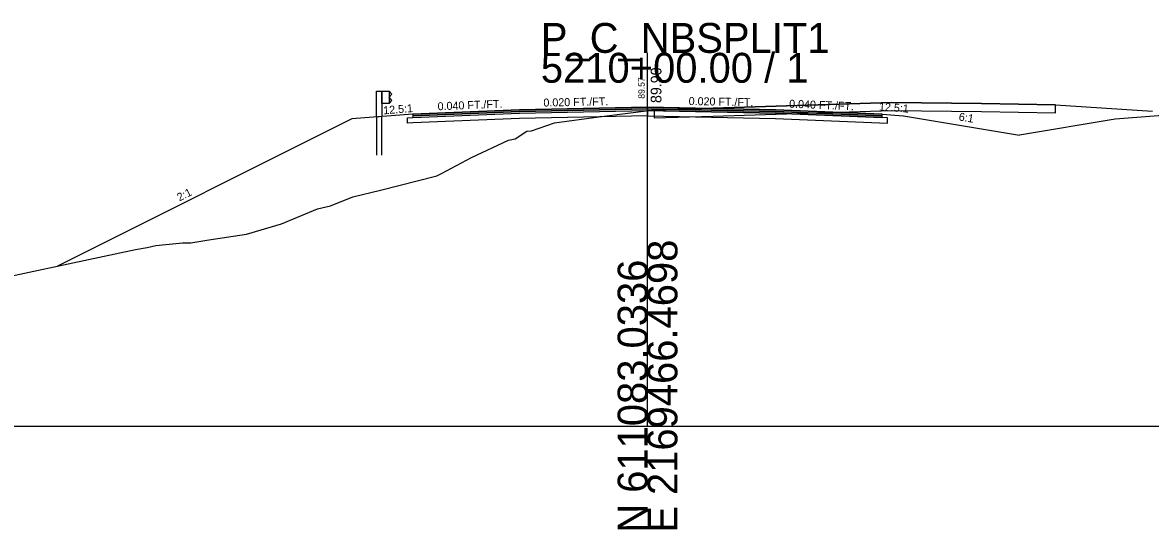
# Model space of a CAD drawing. Extents: x -26 to 1303, y -3010 to 12038.
# Drawn here: x 1091.4 to 1197.1, y 5990.3 to 6037.8 of the extents above; entities that cross this region are included whole.
import ezdxf

# ---------------------------------------------------------------- set-up
doc = ezdxf.new("R2010")
doc.units = 0
for name, color, linetype in [('RD_GPK_XS_Cell', 7, 'Continuous'), ('RD_PD_Final_TrvlWay', 7, 'Continuous'), ('RD_XS_Base', 7, 'Continuous'), ('RD_XS_ExGround', 7, 'Continuous'), ('RD_XS_ExPaveRet', 7, 'Continuous'), ('RD_XS_GR', 7, 'Continuous'), ('RD_XS_Greenside', 7, 'Continuous'), ('RD_XS_Pave', 7, 'Continuous'), ('RD_XS_PaveOvlay_CP', 7, 'Continuous'), ('RD_XS_TieSlope', 7, 'Continuous'), ('RD_XS_TX_Elev_EX', 7, 'Continuous'), ('RD_XS_TX_Elev_PR', 7, 'Continuous'), ('RD_XS_TX_ShdSlope', 7, 'Continuous'), ('RD_XS_TX_Slope', 7, 'Continuous')]:
    doc.layers.add(name, color=color, linetype=linetype)

msp = doc.modelspace()

# ---------------------------------------------------------------- linework, layer by layer
at = {"layer": 'RD_GPK_XS_Cell'}
for p, q in [((1150, 6000), (1150, 6035)), ((1000, 6000), (1150, 6000)), ((1150, 6000), (1300, 6000))]:
    msp.add_line(p, q, dxfattribs=at)
at = {"layer": 'RD_PD_Final_TrvlWay'}
for p, q in [((1125.11, 6029.02), (1124.61, 6028.98)), ((1124.61, 6028.98), (1124.61, 6025.42)), ((1125.11, 6025.42), (1125.11, 6029.02))]:
    msp.add_line(p, q, dxfattribs=at)
at = {"layer": 'RD_XS_Base'}
for p, q in [((1138, 6029.34), (1150, 6029.58)), ((1150, 6029.58), (1150, 6029.74)), ((1150, 6029.74), (1150, 6029.08)), ((1150, 6029.58), (1150, 6029.08)), ((1162, 6029.34), (1150, 6029.58)), ((1150, 6029.58), (1150, 6029.58)), ((1127.5, 6028.92), (1128, 6028.94)), ((1127.5, 6028.42), (1127.5, 6028.92)), ((1127.5, 6028.92), (1127.5, 6028.92)), ((1128, 6028.94), (1138, 6029.34)), ((1128, 6028.94), (1128, 6028.94)), ((1138, 6028.84), (1128, 6028.44)), ((1138, 6029.34), (1138, 6029.34)), ((1150, 6029.08), (1138, 6028.84)), ((1138, 6028.84), (1138, 6028.84)), ((1150, 6029.08), (1150, 6029.08)), ((1150, 6029.08), (1150, 6029.08)), ((1150, 6029.08), (1162, 6028.84)), ((1172, 6028.94), (1162, 6029.34)), ((1162, 6028.84), (1172.5, 6028.42)), ((1164, 6029.26), (1164, 6029.26)), ((1164, 6028.76), (1164, 6028.76)), ((1172.5, 6028.92), (1172, 6028.94)), ((1172, 6028.94), (1172, 6028.94)), ((1172.5, 6028.42), (1172.5, 6028.92)), ((1172.5, 6028.92), (1172.5, 6028.92)), ((1128, 6028.44), (1127.5, 6028.42)), ((1127.5, 6028.42), (1127.5, 6028.42)), ((1127.5, 6028.42), (1127.5, 6028.42)), ((1128, 6028.44), (1128, 6028.44)), ((1172.5, 6028.42), (1172.5, 6028.42)), ((1172.5, 6028.42), (1172.5, 6028.42))]:
    msp.add_line(p, q, dxfattribs=at)
at = {"layer": 'RD_XS_ExGround'}
msp.add_lwpolyline([(1087.49, 6013.47), (1095.69, 6015.22), (1102.02, 6016.56), (1103.11, 6016.74), (1103.93, 6016.93), (1106.42, 6017.19), (1107.19, 6017.19), (1108.88, 6017.46), (1112.42, 6018.01), (1115.68, 6018.98), (1119.06, 6020.38), (1120.3, 6020.65), (1122.38, 6021.5), (1124.96, 6022.12), (1130.26, 6023.46), (1130.69, 6023.7), (1133.49, 6025.2), (1136.96, 6026.8), (1137.58, 6026.94), (1138.7, 6027.65), (1139.14, 6027.7), (1141.29, 6028.45), (1145.44, 6028.99), (1150.63, 6029.65), (1156.16, 6029.82), (1172.88, 6030.35), (1181.31, 6030.24), (1188.24, 6030.14), (1197.33, 6029.54)], dxfattribs=at)
at = {"layer": 'RD_XS_ExPaveRet'}
for p, q in [((1156.16, 6029.82), (1150.63, 6029.65)), ((1172.88, 6030.35), (1156.16, 6029.82)), ((1181.31, 6030.24), (1172.88, 6030.35)), ((1188.24, 6030.14), (1181.31, 6030.24))]:
    msp.add_line(p, q, dxfattribs=at)
for points in [[(1181.31, 6030.24), (1172.88, 6030.35), (1172.88, 6030.35), (1156.16, 6029.82), (1156.16, 6029.82), (1150.63, 6029.65), (1150.63, 6029.65), (1150.63, 6028.9), (1150.63, 6028.9), (1150.63, 6028.9), (1156.16, 6029.07), (1156.16, 6029.07), (1172.88, 6029.6), (1172.88, 6029.6), (1181.31, 6029.49), (1181.31, 6029.49), (1188.24, 6029.39), (1188.24, 6029.39), (1188.24, 6030.14), (1181.31, 6030.24), (1181.31, 6030.24)], [(1150.63, 6029.65), (1150.63, 6028.9), (1156.16, 6029.07), (1172.88, 6029.6), (1181.31, 6029.49), (1188.24, 6029.39), (1188.24, 6030.14)]]:
    msp.add_lwpolyline(points, dxfattribs=at)
at = {"layer": 'RD_XS_GR'}
for points in [[(1125.11, 6031.42), (1125.11, 6029.02), (1124.61, 6028.98), (1124.61, 6031.42), (1124.86, 6031.42), (1125.11, 6031.42)], [(1125.77, 6031.42), (1125.77, 6030.25), (1125.11, 6030.25), (1125.11, 6031.42), (1125.77, 6031.42)], [(1126.04, 6031.13), (1125.77, 6031.42), (1125.77, 6030.25), (1125.77, 6030.25), (1125.77, 6030.25), (1126.04, 6030.54), (1126.04, 6030.54), (1125.77, 6030.84), (1125.77, 6030.84), (1126.04, 6031.13), (1126.04, 6031.13)]]:
    msp.add_lwpolyline(points, dxfattribs=at)
at = {"layer": 'RD_XS_Greenside'}
for p, q in [((1122.29, 6028.8), (1094.71, 6015.01)), ((1174, 6029.1), (1184.86, 6027.29)), ((1193.82, 6028.78), (1184.86, 6027.29))]:
    msp.add_line(p, q, dxfattribs=at)
at = {"layer": 'RD_XS_Pave'}
for p, q in [((1138, 6029.66), (1128, 6029.26)), ((1150, 6029.9), (1138, 6029.66)), ((1150, 6029.74), (1138, 6029.5)), ((1138, 6029.5), (1150, 6029.74)), ((1138, 6029.66), (1138, 6029.66)), ((1138, 6029.34), (1150, 6029.58)), ((1162, 6029.66), (1150, 6029.9)), ((1150, 6029.58), (1150, 6029.74)), ((1150, 6029.74), (1162, 6029.5)), ((1162, 6029.5), (1150, 6029.74)), ((1150, 6029.74), (1150, 6029.58)), ((1150, 6029.58), (1150, 6029.58)), ((1150, 6029.58), (1150, 6029.58)), ((1150, 6029.58), (1162, 6029.34)), ((1172, 6029.26), (1162, 6029.66)), ((1164, 6029.58), (1164, 6029.58)), ((1138, 6029.5), (1128, 6029.1)), ((1128, 6029.1), (1138, 6029.5)), ((1128, 6028.94), (1138, 6029.34)), ((1128, 6029.26), (1128, 6029.26)), ((1128, 6029.26), (1128, 6029.1)), ((1128, 6029.1), (1128, 6029.1)), ((1128, 6029.1), (1128, 6028.94)), ((1128, 6029.1), (1128, 6029.1)), ((1128, 6029.1), (1128, 6029.1)), ((1128, 6028.94), (1128, 6028.94)), ((1128, 6028.94), (1128, 6028.94)), ((1138, 6029.5), (1138, 6029.5)), ((1138, 6029.5), (1138, 6029.5)), ((1138, 6029.34), (1138, 6029.34)), ((1162, 6029.5), (1172, 6029.1)), ((1172, 6029.1), (1162, 6029.5)), ((1162, 6029.34), (1172, 6028.94)), ((1164, 6029.42), (1164, 6029.42)), ((1164, 6029.42), (1164, 6029.42)), ((1164, 6029.26), (1164, 6029.26)), ((1172, 6029.1), (1172, 6029.26)), ((1172, 6029.26), (1172, 6029.26)), ((1172, 6029.1), (1172, 6029.1)), ((1172, 6029.1), (1172, 6029.1)), ((1172, 6028.94), (1172, 6029.1)), ((1172, 6029.1), (1172, 6029.1)), ((1172, 6028.94), (1172, 6028.94)), ((1172, 6028.94), (1172, 6028.94))]:
    msp.add_line(p, q, dxfattribs=at)
at = {"layer": 'RD_XS_PaveOvlay_CP'}
for p, q in [((1128, 6029.26), (1138, 6029.66)), ((1138, 6029.66), (1150, 6029.9)), ((1150, 6029.9), (1162, 6029.66)), ((1162, 6029.66), (1172, 6029.26))]:
    msp.add_line(p, q, dxfattribs=at)
at = {"layer": 'RD_XS_TieSlope'}
for p, q in [((1128, 6029.26), (1122.29, 6028.8)), ((1172, 6029.26), (1174, 6029.1)), ((1199.82, 6029.26), (1193.82, 6028.78))]:
    msp.add_line(p, q, dxfattribs=at)

# ---------------------------------------------------------------- texts
at = {"layer": 'RD_GPK_XS_Cell'}
for s, p in [('P_C_NBSPLIT1', (1140, 6035)), ('5210+00.00 / 1', (1140, 6032.2))]:
    msp.add_text(s, height=2.8, dxfattribs=at).set_placement(p)
for s, p in [('E 2169466.4698', (1152.8, 5990)), ('N 611083.0336', (1150, 5990))]:
    msp.add_text(s, height=2.8, rotation=90, dxfattribs=at).set_placement(p)
at = {"layer": 'RD_XS_TX_Elev_EX'}
msp.add_text('89.57', height=0.6, rotation=90, dxfattribs=at).set_placement((1149.73, 6030.7))
at = {"layer": 'RD_XS_TX_Elev_PR'}
msp.add_text('89.90', height=1, rotation=90, dxfattribs=at).set_placement((1151.3, 6030.29))
at = {"layer": 'RD_XS_TX_ShdSlope'}
for rotation, p in [(4.5739, (1125.26, 6029.23)), (355.4261, (1171.67, 6029.61))]:
    msp.add_text('12.5:1', height=0.75, rotation=rotation, dxfattribs=at).set_placement(p)
at = {"layer": 'RD_XS_TX_Slope'}
for s, rotation, p in [('0.040 FT./FT.', 2.2906, (1130.34, 6029.61)), ('0.020 FT./FT.', 1.1458, (1140.25, 6029.96)), ('0.020 FT./FT.', 358.8542, (1153.85, 6030.11)), ('0.040 FT./FT.', 357.7094, (1163.26, 6029.86)), ('6:1', 350.5377, (1179.13, 6028.67)), ('2:1', 26.5651, (1106.13, 6021.06))]:
    msp.add_text(s, height=0.75, rotation=rotation, dxfattribs=at).set_placement(p)

doc.saveas('drawing.dxf')
